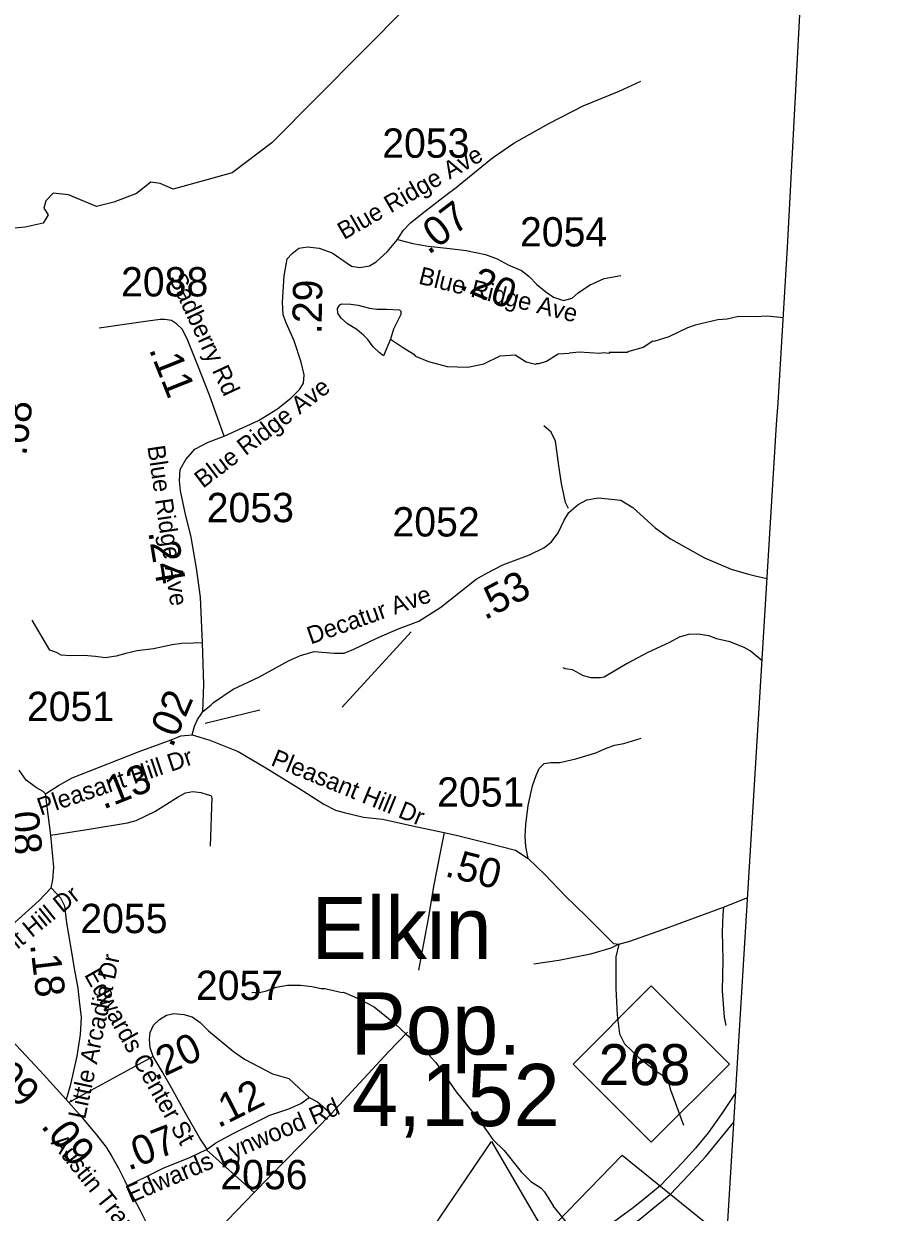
# Model space of a CAD drawing. Extents: x 1248224 to 1454986, y 825081 to 985870.
# Drawn here: x 1444960 to 1448650, y 916714 to 921780 of the extents above; entities that cross this region are included whole.
import ezdxf

# ---------------------------------------------------------------- set-up
doc = ezdxf.new("R2010")
doc.units = 0
for name, color, linetype in [('Exist Boundary Political City Limit New', 7, 'Continuous'), ('Exist Boundary Political CountyLine', 7, 'Continuous'), ('Exist Civil Demographics City Label', 7, 'Continuous'), ('Exist Hydrographic Creek Single Shore', 7, 'Continuous'), ('Exist Hydrographic Misc Water Feature', 7, 'Continuous'), ('Exist Road Non-System Type 51', 7, 'Continuous'), ('Exist Road Primary NC Divided Attributed', 7, 'Continuous'), ('Exist Road Primary NC Shield CELL', 7, 'Continuous'), ('Exist Road Primary NC Shield Number Label', 7, 'Continuous'), ('Exist Road Secondary Mileage Hundredths English Label', 7, 'Continuous'), ('Exist Road Secondary Type 51 Attributed', 7, 'Continuous'), ('Exist Road Secondary Type 51 Label', 7, 'Continuous'), ('Exist Road Secondary Type 51 Number Label', 7, 'Continuous'), ('Map Preparation Boundary City Limit Buffer Line', 7, 'Continuous')]:
    doc.layers.add(name, color=color, linetype=linetype)

msp = doc.modelspace()

# ---------------------------------------------------------------- linework, layer by layer
at = {"layer": 'Exist Boundary Political City Limit New'}
msp.add_lwpolyline([(1446468.5, 916299.4), (1446953.8, 917015), (1447184.8, 916620.4), (1447511.5, 916957.4), (1447957.3, 916596.6)], dxfattribs=at)
at = {"layer": 'Exist Boundary Political CountyLine'}
msp.add_lwpolyline([(1447562.3, 910136.3), (1448169.8, 920072.4), (1448175.8, 920163.7), (1448215.8, 920826.8), (1448308.7, 922572.4), (1448397.7, 923956.4), (1448469.7, 925055.5), (1448578.7, 927572.5), (1448601.7, 928224.6), (1448649.7, 929285.2)], dxfattribs=at)
at = {"layer": 'Exist Hydrographic Creek Single Shore'}
msp.add_lwpolyline([(1447559.2, 922219.9), (1446925.7, 922071.6), (1446596.7, 921855.1), (1446017.8, 921272.6), (1445848.7, 921144.7), (1445597.7, 921074.2), (1445541.6, 921099.3), (1445502.1, 921104.8), (1445440.8, 921055.7), (1445344.1, 921018.9), (1445270.5, 921001.2), (1445150.6, 921050.2), (1445085.3, 921058.4), (1445053.9, 921025.7), (1445045.8, 920994.3), (1445064.8, 920965.7), (1445043.7, 920929.3), (1444966, 920913), (1444854.3, 920903.5), (1444772.6, 920945.3)], dxfattribs=at)
at = {"layer": 'Exist Hydrographic Misc Water Feature'}
for points in [[(1446523, 920435.8), (1446493.2, 920364.8), (1446474.7, 920378.4), (1446449.2, 920402.9), (1446427.7, 920433.4), (1446410, 920451.7), (1446380.5, 920476.2), (1446340.9, 920500.9), (1446313.4, 920525.5), (1446299.7, 920545.8), (1446298, 920565.7), (1446308.3, 920581.6), (1446316.3, 920585.4), (1446354.4, 920584.8), (1446386.3, 920580.2), (1446434, 920567.3), (1446465.9, 920562.8), (1446506, 920564), (1446561.9, 920561), (1446567.8, 920554.9), (1446567.6, 920540.8), (1446536.5, 920477.4), (1446523, 920435.8)], [(1448197.6, 920525.7), (1448131.1, 920533.6), (1448079.5, 920530.2), (1448007.1, 920532), (1447958.9, 920520.9), (1447918.9, 920517.7), (1447822.5, 920495.6), (1447790.2, 920484.2), (1447709.6, 920445.8), (1447645.6, 920425.4), (1447641.3, 920427.1), (1447600.8, 920400.6), (1447539, 920383.5), (1447532.4, 920378.3), (1447456.4, 920378.2), (1447456.3, 920374.3), (1447432.4, 920376.8), (1447416.3, 920374.4), (1447328.5, 920380.5), (1447285.1, 920376.4)], [(1446523, 920435.8), (1446575.1, 920400.7), (1446622.7, 920371.8), (1446630.5, 920363.7), (1446686.1, 920340.6), (1446765.7, 920319.2), (1446853.7, 920315.6), (1446922, 920330.3), (1446990.5, 920365.1), (1447054.5, 920368), (1447102.1, 920339.1), (1447141.9, 920328.3), (1447147.9, 920332.2), (1447158, 920332.1), (1447188.1, 920341.5), (1447238.7, 920372.6), (1447285.1, 920376.4)], [(1448108.1, 919063.6), (1448056.4, 919107.5), (1448030.8, 919120.9), (1447969.6, 919144.8), (1447913.9, 919158), (1447882.1, 919170.6), (1447834.2, 919177.4), (1447794.2, 919176.2), (1447754.1, 919165), (1447713.6, 919141.8), (1447620.9, 919099.6), (1447532, 919053.4), (1447435, 918995.3), (1447418.9, 918991.6), (1447378.9, 918992.3), (1447347.1, 919000.9), (1447299.6, 919025.8), (1447267.7, 919030.4), (1447259.8, 919034.6)], [(1445932.5, 917650), (1445971.5, 917652.2), (1445995.6, 917657.8), (1446035.9, 917673.1), (1446084, 917682.2), (1446140, 917681.2), (1446188, 917676.3), (1446227.7, 917667.5), (1446243.7, 917667.2), (1446317.5, 917650.3), (1446323.5, 917651.7), (1446383.5, 917626.7), (1446454.4, 917589.4), (1446545.2, 917515.7), (1446592.3, 917470.8), (1446647.6, 917425.8), (1446686.9, 917387), (1446692.7, 917377), (1446716.3, 917352.5), (1446804.1, 917227.3), (1446906, 917101), (1446960.6, 917023.9), (1447007.8, 916977), (1447080.1, 916885.7), (1447121.6, 916845.4), (1447165, 916818.5), (1447180.6, 916800.1), (1447216.5, 916741.2)], [(1447940, 916314.7), (1447876.5, 916298.5), (1447836.5, 916295.2), (1447800.4, 916311.4), (1447776.4, 916311.8), (1447750.4, 916329.9), (1447716.7, 916354.4), (1447600.3, 916388.2), (1447554.4, 916406.6), (1447508.4, 916449.5), (1447462.5, 916492.4), (1447413.4, 916535.3), (1447373.6, 916569), (1447333.8, 916584.4), (1447309.3, 916599.7), (1447297, 916621.1), (1447266.4, 916679.4), (1447216.5, 916741.2)]]:
    msp.add_lwpolyline(points, dxfattribs=at)
at = {"layer": 'Exist Road Non-System Type 51'}
for p, q in [((1445512.4, 917377), (1445152.7, 917181.9)), ((1446270.7, 917133), (1445942.3, 916798.5)), ((1445942.3, 916798.5), (1445739, 916980.4)), ((1445942.3, 916798.5), (1445639.3, 916483.6))]:
    msp.add_line(p, q, dxfattribs=at)
for points in [[(1446829, 921103), (1446959.1, 921208.3), (1447049, 921271.3), (1447198.7, 921355.2), (1447345.5, 921430.1), (1447498.2, 921493.1), (1447591, 921535)], [(1445541.8, 920518.6), (1445488.8, 920512.6), (1445409.4, 920500.7), (1445282.4, 920482.8)], [(1447282.3, 919713.6), (1447270.4, 919738.8), (1447252.5, 919820.2), (1447240.6, 919895.7), (1447232.7, 919959.3), (1447226.7, 920001), (1447208.9, 920038.8), (1447177.1, 920066.6)], [(1445721.9, 919141.1), (1445683.6, 919139.6), (1445634.6, 919138), (1445592.4, 919132.9), (1445513.1, 919116), (1445443.9, 919107.6), (1445395, 919095.7), (1445354.5, 919083.9), (1445307.2, 919077.2), (1445266.7, 919082.2), (1445216.1, 919087.3), (1445158.7, 919085.6), (1445119.9, 919089), (1445099.7, 919099.1), (1445071, 919109.2), (1444996.7, 919237.6)], [(1447110.8, 918221), (1447101.3, 918273.2), (1447097.3, 918314.9), (1447101.3, 918366.6), (1447111.2, 918448), (1447129.1, 918531.5), (1447145, 918575.2), (1447156.9, 918605), (1447178.7, 918626.8), (1447206.5, 918630.8), (1447246.2, 918630.8), (1447313.7, 918646.7), (1447399.1, 918672.5), (1447440.8, 918690.4), (1447478.5, 918704.3), (1447518.2, 918712.3), (1447591.7, 918734.1)], [(1445075.7, 918321.1), (1445247.1, 918348.2), (1445402.2, 918373.3), (1445439.9, 918383.8), (1445519.5, 918421.6), (1445618.1, 918484.5), (1445649.5, 918501.3), (1445680.9, 918507.6), (1445714.5, 918503.4), (1445741.7, 918495), (1445758.5, 918490.8), (1445762.7, 918482.4), (1445754.3, 918274.8)], [(1446752.7, 918332.8), (1446734.8, 918247.4), (1446707, 918102.3), (1446685.2, 917973.2), (1446643.5, 917745.6)], [(1447943.8, 918014.4), (1447940.3, 917983.1), (1447937.2, 917909.5), (1447940.3, 917790), (1447937.2, 917658.2), (1447946.4, 917544.7), (1447952.8, 917510.1)], [(1447497.3, 917856.4), (1447462.4, 917839), (1447376.6, 917814.5), (1447241.8, 917786.9), (1447134.6, 917771.6)], [(1447497.3, 917856.4), (1447483.8, 917802.2), (1447483.8, 917667.4), (1447490, 917553.9), (1447499.2, 917474.2), (1447520.6, 917431.3), (1447581.9, 917373.1), (1447652.3, 917317.9), (1447704.4, 917284.2), (1447716.6, 917235.1), (1447772.4, 917085.3)], [(1446270.7, 917133), (1446515, 917397), (1446596.7, 917480.8)], [(1445901.1, 917366.2), (1446020.2, 917304.4), (1446090, 917283.4)], [(1446176.9, 917203.3), (1446212, 917183.8), (1446270.7, 917133)]]:
    msp.add_lwpolyline(points, dxfattribs=at)
at = {"layer": 'Exist Road Primary NC Divided Attributed'}
for points in [[(1447995.6, 917223.8), (1447935.9, 917134.7), (1447877.5, 917052.8), (1447823.3, 916986.9), (1447768.1, 916925.3), (1447672.7, 916827)], [(1447717.4, 916790.8), (1447792.5, 916870), (1447866.9, 916949.7), (1447987.9, 917097.8)], [(1447672.7, 916827), (1447617, 916779.2), (1447558.1, 916732.4), (1447443.5, 916649), (1447198.2, 916497), (1446822.3, 916278.8), (1446583.3, 916130.5), (1446289.6, 915961.6)], [(1446350.8, 915918.6), (1446620.7, 916078.2), (1446871.5, 916235.5), (1447226.3, 916449.1), (1447473.8, 916605.3), (1447586, 916684.6), (1447658.2, 916742), (1447717.4, 916790.8)]]:
    msp.add_lwpolyline(points, dxfattribs=at)
at = {"layer": 'Exist Road Primary NC Shield CELL'}
msp.add_lwpolyline([(1447302.1, 917345.2), (1447635.1, 917678.2), (1447968.1, 917345.2), (1447635.1, 917012.2)], close=True, dxfattribs=at)
at = {"layer": 'Exist Road Secondary Type 51 Attributed'}
for points in [[(1446553.6, 920860.5), (1446578, 920898.7), (1446608.3, 920931.8), (1446671.7, 920981.5), (1446765.5, 921053.3), (1446803, 921082.1), (1446829, 921103)], [(1445815, 920022), (1445960.6, 920089), (1446041.7, 920138.7), (1446100.1, 920185.3), (1446137.9, 920222.1), (1446153.1, 920248), (1446155.2, 920283.8), (1446143.3, 920336.8), (1446113.1, 920429), (1446079.6, 920504.8), (1446066.6, 920539.4), (1446063.3, 920593.5), (1446069.8, 920705), (1446083.9, 920777.5), (1446104.4, 920801.3), (1446133.6, 920822.9), (1446170.4, 920829.4), (1446220.1, 920822.9), (1446275.3, 920803.5), (1446312, 920778.6), (1446356.8, 920746.9), (1446393.6, 920740.4), (1446433.6, 920748), (1446462.8, 920765.3), (1446511.4, 920808.6), (1446553.6, 920860.5)], [(1446553.6, 920860.5), (1446619.1, 920843.3), (1446684, 920832.5), (1446777, 920821.7), (1446846.2, 920813), (1446928.3, 920795.7), (1446978.1, 920778.4), (1447025.7, 920752.4), (1447081.9, 920728.6), (1447114.3, 920702.6), (1447146.8, 920668), (1447185.7, 920637.7), (1447218.1, 920613.9), (1447261.4, 920600.9), (1447298.1, 920609.6), (1447324.1, 920633.4), (1447371.7, 920665.8), (1447434.4, 920694), (1447505.9, 920707.5)], [(1445815, 920022), (1445752.3, 920197.3), (1445702.5, 920322.8), (1445657.1, 920437.5), (1445635.5, 920478.6), (1445611.7, 920500.3), (1445590.1, 920515.4), (1445562, 920519.8), (1445541.8, 920518.6)], [(1445724.2, 918848.9), (1445727.3, 918963.6), (1445721.9, 919141.1), (1445713.4, 919335.9), (1445696.1, 919459.3), (1445674.4, 919591.3), (1445648.5, 919695.2), (1445629, 919788.8), (1445624.7, 919832.1), (1445626.9, 919879.7), (1445650.7, 919923), (1445689.6, 919966.3), (1445745.8, 919996.6), (1445815, 920022)], [(1445724.2, 918848.9), (1445757.2, 918876), (1445769.6, 918886.6), (1445853.4, 918942.9), (1445962.6, 918994.9), (1446088.8, 919063.9), (1446139.7, 919087.2), (1446198.1, 919104.2), (1446283.4, 919097.4), (1446326.8, 919097.4), (1446367.1, 919114.3), (1446465.8, 919161), (1446553.8, 919199.2), (1446645, 919233.2), (1446738.3, 919293.7), (1446889.4, 919411.7), (1446934.2, 919437.6), (1447002.1, 919473.7), (1447116.1, 919515.7), (1447177.6, 919546.4), (1447209.4, 919571.9), (1447238, 919610.1), (1447263.5, 919664.2), (1447283.6, 919696.1), (1447323.9, 919731.1), (1447360, 919750.2), (1447409.8, 919758.7), (1447505.2, 919749.1), (1447557.2, 919718.4), (1447651.6, 919631.3), (1447717.7, 919583.9), (1447861.9, 919503.3), (1447975.4, 919455.5), (1448049.6, 919433.2), (1448083.6, 919424.7), (1448129.6, 919414.9)], [(1445678.6, 918749.5), (1445688.3, 918785.4), (1445700.7, 918814.4), (1445717.2, 918836.5), (1445724.2, 918848.9)], [(1445052.4, 918496.9), (1445108.1, 918533.2), (1445166.5, 918565.7), (1445278.9, 918609), (1445451.9, 918678.2), (1445588.2, 918728), (1445630.3, 918744), (1445678.6, 918749.5)], [(1445678.6, 918749.5), (1445753.4, 918726.5), (1445874.9, 918677.5), (1445992.3, 918607.6), (1446133.5, 918520.9), (1446239.7, 918453.8), (1446288.6, 918427.2), (1446326.3, 918417.4), (1446408.7, 918397.8), (1446489.8, 918389.4), (1446637.1, 918356.6), (1446752.7, 918332.8), (1446809, 918320.3), (1446940.3, 918286.7), (1447056.3, 918257.3), (1447110.8, 918221), (1447182.1, 918153.9), (1447268.1, 918061.9), (1447357.5, 917975.2), (1447445.6, 917887.1), (1447474.9, 917859.1), (1447497.3, 917856.4), (1447543.4, 917868.9), (1447684.5, 917919.3), (1447943.8, 918014.4), (1448046.4, 918055.1)], [(1445052.4, 918496.9), (1445042.6, 918506.6), (1445014.5, 918522.9), (1444970.3, 918556.1), (1444941.1, 918598.3)], [(1445077.8, 918096), (1445084.3, 918130.7), (1445088.6, 918184.8), (1445075.7, 918321.1), (1445052.4, 918496.9)], [(1444651.9, 917715.7), (1444669.2, 917733), (1444716.8, 917778.5), (1444824.9, 917869.4), (1444922.3, 917949.5), (1445026, 918042.5), (1445077.8, 918096)], [(1445077.8, 918096), (1445116.8, 918054.1), (1445134.1, 918019.5), (1445142.7, 917948), (1445160, 917848.5), (1445175.2, 917753.2), (1445190.3, 917668.8), (1445196.8, 917614.7), (1445205.4, 917543.3), (1445201.1, 917471.9), (1445186, 917378.8), (1445157.9, 917253.3), (1445140.6, 917194.8)], [(1444805.4, 917549.8), (1444928.6, 917426.4), (1445030.3, 917316), (1445140.6, 917194.8)], [(1445742.2, 916982.2), (1445711, 917029.2), (1445650.3, 917135.5), (1445589.6, 917244.5), (1445551, 917313.5), (1445512.4, 917377), (1445498.6, 917414.3), (1445495.9, 917451.6), (1445498.6, 917480.6), (1445513.8, 917510.9), (1445538.6, 917535.8), (1445569, 917553.7), (1445600.7, 917560.6), (1445643.4, 917556.5), (1445677.9, 917546.8), (1445712.4, 917523.3), (1445748.2, 917487.5), (1445854.2, 917399.3), (1445901.1, 917366.2)], [(1445742.2, 916982.2), (1445778.5, 917009.4), (1445853, 917049.5), (1446008.8, 917128.1), (1446090.2, 917154.4), (1446141.2, 917177.8), (1446176.9, 917203.3), (1446090, 917283.4)], [(1445140.6, 917194.8), (1445197.1, 917132.1), (1445270.2, 917043.8), (1445311.6, 916991.3), (1445335.1, 916951.3), (1445364, 916901.6), (1445391.6, 916847.8), (1445401.3, 916825.7)], [(1445401.3, 916825.7), (1445483.7, 916865.7), (1445556.8, 916903), (1445668.5, 916947.1), (1445742.2, 916982.2)], [(1445401.3, 916825.7), (1445455.3, 916723.4), (1445496.5, 916641.9), (1445542, 916580.9), (1445592.7, 916517.8), (1445643.9, 916475.1), (1445765.1, 916372.9), (1445865.6, 916288.6), (1446016.8, 916162.5), (1446088.1, 916105.8), (1446289.6, 915961.6)]]:
    msp.add_lwpolyline(points, dxfattribs=at)
at = {"layer": 'Exist Road Secondary Type 51 Label'}
for points in [[(1446317.5, 918867.1), (1446611.6, 919187.4)], [(1445967.2, 918854.1), (1445733.6, 918797.8)]]:
    msp.add_lwpolyline(points, dxfattribs=at)
at = {"layer": 'Map Preparation Boundary City Limit Buffer Line'}
msp.add_lwpolyline([(1446468.5, 916299.4), (1446953.8, 917015), (1447184.8, 916620.4), (1447511.5, 916957.4), (1447957.3, 916596.6)], dxfattribs=at)

# ---------------------------------------------------------------- texts
at = {"layer": 'Exist Civil Demographics City Label'}
for s, p in [('Elkin', (1446186.7, 917792.7)), ('Pop. ', (1446352.8, 917385.9)), ('4,152', (1446358.4, 917080.9))]:
    msp.add_text(s, height=265, dxfattribs=at).set_placement(p)
at = {"layer": 'Exist Road Primary NC Shield Number Label'}
msp.add_text('268', height=175, dxfattribs=at).set_placement((1447411.3, 917255.5))
at = {"layer": 'Exist Road Secondary Mileage Hundredths English Label'}
for s, rotation, p in [('.07', 37.4288, (1446685.8, 920792.5)), ('.20', 337.0505, (1446811.8, 920651.6)), ('.29', 89.0313, (1446229.6, 920455.9)), ('.11', 291.6142, (1445492.6, 920392.1)), ('.68', 83.3731, (1444971.1, 919936.1)), ('.24', 279.3021, (1445490.6, 919613.5)), ('.53', 27.999, (1446925.8, 919235.8)), ('.02', 66.8194, (1445593.9, 918690.1)), ('.13', 21.8182, (1445299.7, 918429.6)), ('.08', 275.4357, (1444894.6, 918464.5)), ('.50', 345.6662, (1446751.2, 918147.2)), ('.18', 276.8365, (1444987.1, 917855.5)), ('.20', 25.4834, (1445519.7, 917272.4)), ('.09', 312.6383, (1444789.6, 917323.1)), ('.12', 26.7873, (1445789.1, 917070.9)), ('.09', 308.266, (1445030.4, 917080.3)), ('.07', 21.5741, (1445406.5, 916890))]:
    msp.add_text(s, height=125, rotation=rotation, dxfattribs=at).set_placement(p)
at = {"layer": 'Exist Road Secondary Type 51 Label'}
for s, rotation, p in [('Blue Ridge Ave', 29.8129, (1446325.3, 920857.4)), ('Sadberry Rd', 295.0686, (1445577.3, 920696.5)), ('Blue Ridge Ave', 346.0852, (1446639.4, 920672.7)), ('Blue Ridge Ave', 37.4164, (1445724.2, 919797.3)), ('Blue Ridge Ave', 278.2797, (1445487, 919977.9)), ('Decatur Ave', 19.5074, (1446183.6, 919133.5)), ('Pleasant Hill Dr', 337.8079, (1446009.6, 918620.5)), ('Pleasant Hill Dr', 18.6513, (1445032.7, 918403.7)), ('Pleasant Hill Dr', 39.1385, (1444669.8, 917617.6)), ('Little Arcadia Dr', 77.955, (1445221.8, 917107.4)), ('Edwards Center St', 299.4793, (1445216.3, 917726.2)), ('Edwards Lynwood Rd', 23.0803, (1445417, 916752.4)), ('Austin Traphill Rd', 308.5634, (1445073.5, 917009.5))]:
    msp.add_text(s, height=75, rotation=rotation, dxfattribs=at).set_placement(p)
at = {"layer": 'Exist Road Secondary Type 51 Number Label'}
for s, p in [('2053', (1446488.4, 921208.8)), ('2054', (1447075.7, 920830.5)), ('2088', (1445375.1, 920617.5)), ('2053', (1445740.3, 919655.3)), ('2052', (1446532, 919594.3)), ('2051', (1444973.7, 918807.4)), ('2051', (1446722.5, 918442.7)), ('2055', (1445201.4, 917903.5)), ('2057', (1445694, 917618.5)), ('2056', (1445798.2, 916811.8))]:
    msp.add_text(s, height=125, dxfattribs=at).set_placement(p)

doc.saveas('drawing.dxf')
